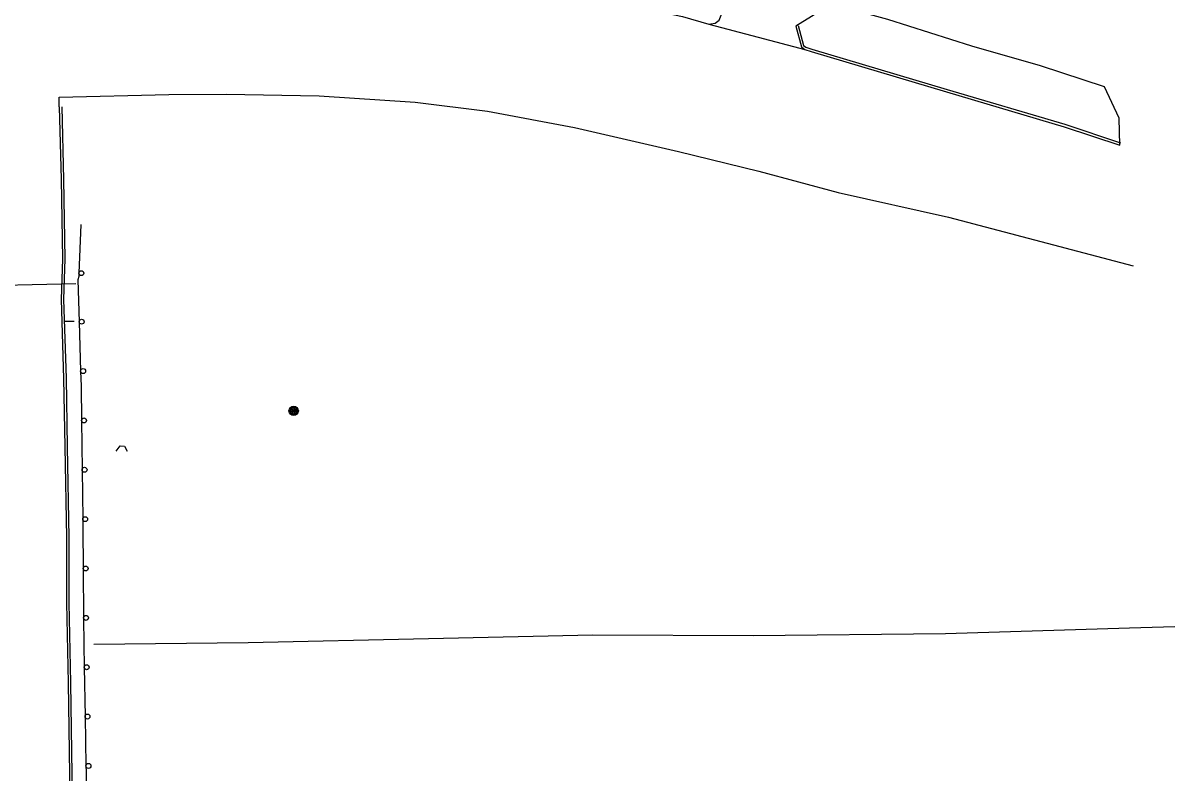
# Model space of a CAD drawing. Extents: x 2402803 to 2427059, y 6985292 to 6997652.
# Drawn here: x 2426548.4 to 2427014.9, y 6991543.9 to 6991847.7 of the extents above; entities that cross this region are included whole.
import ezdxf

# ---------------------------------------------------------------- set-up
doc = ezdxf.new("R2010")
doc.units = 0
for name, color, linetype in [('p_road - paved curb', 7, 'Continuous'), ('p_road bridge end', 7, 'Continuous'), ('p_road guard rails', 7, 'Continuous'), ('p_structure sidewalk', 7, 'Continuous'), ('p_utility manhole', 7, 'Continuous')]:
    doc.layers.add(name, color=color, linetype=linetype)

msp = doc.modelspace()

# ---------------------------------------------------------------- linework, layer by layer
at = {"layer": 'p_road - paved curb'}
for points in [[(2426748.86, 6991874.17), (2426748.74, 6991871.44), (2426750.39, 6991865.16), (2426756.28, 6991862.11), (2426767.82, 6991859.7), (2426794.72, 6991854.66), (2426815.36, 6991850.38), (2426826.03, 6991847.17), (2426828.59, 6991847.56), (2426830.32, 6991848.78), (2426831.04, 6991850.93), (2426834.36, 6991869.03)], [(2426992.48, 6991798.2), (2426992.21, 6991809.11), (2426986.36, 6991821.82), (2426960.37, 6991830.37), (2426932.57, 6991838.28), (2426898.56, 6991849.11), (2426875.81, 6991855.34), (2426861.35, 6991846.36)], [(2426826.03, 6991847.17), (2426846.12, 6991841.89), (2426864.97, 6991837)], [(2426862.32, 6991846.62), (2426864.47, 6991838.59), (2426865.41, 6991837.89), (2426867.79, 6991837.04), (2426922.64, 6991820.82), (2426970.24, 6991806.65), (2426992.8, 6991799.15)], [(2426861.35, 6991846.36), (2426863.59, 6991837.99), (2426864.94, 6991837), (2426867.48, 6991836.09), (2426922.36, 6991819.86), (2426969.94, 6991805.7), (2426992.48, 6991798.2)], [(2426563.03, 6991813.78), (2426563.01, 6991817.69), (2426607.46, 6991818.67), (2426630.62, 6991818.84), (2426668.28, 6991818.24), (2426707.18, 6991815.62), (2426736.44, 6991811.92), (2426771.73, 6991805.35), (2426813.81, 6991795.6), (2426846.38, 6991787.66), (2426878.5, 6991779.03), (2426923.19, 6991769.07), (2426997.91, 6991749.37)], [(2426563.03, 6991813.78), (2426563.76, 6991784.28), (2426564.33, 6991752.18), (2426563.81, 6991735.66), (2426564.79, 6991703.75), (2426565.3, 6991676.03), (2426565.95, 6991639.31), (2426565.91, 6991612.86), (2426566.6, 6991580.37), (2426567.31, 6991534.06)], [(2426564.03, 6991813.8), (2426564.76, 6991784.3), (2426565.33, 6991752.17), (2426564.81, 6991735.66), (2426565.79, 6991703.77), (2426566.3, 6991676.05), (2426566.95, 6991639.32), (2426566.91, 6991612.87), (2426567.6, 6991580.39), (2426568.31, 6991534.08)], [(2426577.08, 6991596.09), (2426639.54, 6991596.79), (2426712.6, 6991598.33), (2426779.17, 6991599.92), (2426844.01, 6991599.64), (2426921.87, 6991600.47), (2426996.5, 6991602.74), (2427014.85, 6991603.19)]]:
    msp.add_lwpolyline(points, dxfattribs=at)
at = {"layer": 'p_road bridge end'}
for points in [[(2426478.85, 6991740.69), (2426485.65, 6991740.42), (2426522.57, 6991741.09), (2426569.77, 6991742.21)], [(2426586.08, 6991674.31), (2426587.7, 6991676.45), (2426589.47, 6991676.35), (2426590.58, 6991674.31)]]:
    msp.add_lwpolyline(points, dxfattribs=at)
at = {"layer": 'p_road guard rails'}
for p, q in [((2426571.75, 6991766.01), (2426570.96, 6991746.4)), ((2426571.1, 6991726.67), (2426571.68, 6991706.69)), ((2426572.04, 6991686.7), (2426572.29, 6991666.71)), ((2426572.29, 6991666.71), (2426572.54, 6991646.72)), ((2426572.72, 6991626.73), (2426572.87, 6991606.73)), ((2426573.12, 6991586.74), (2426573.48, 6991566.74)), ((2426573.48, 6991566.74), (2426573.84, 6991546.75))]:
    msp.add_line(p, q, dxfattribs=at)
for points in [[(2426570.96, 6991746.4), (2426570.91, 6991745.08), (2426570.61, 6991743.73), (2426571.1, 6991726.67)], [(2426571.68, 6991706.69), (2426571.86, 6991700.54), (2426572.04, 6991686.7)], [(2426572.54, 6991646.72), (2426572.59, 6991643.14), (2426572.72, 6991626.73)], [(2426572.87, 6991606.73), (2426572.95, 6991595.92), (2426573.12, 6991586.74)], [(2426573.84, 6991546.75), (2426573.88, 6991544.47), (2426573.78, 6991526.75)]]:
    msp.add_lwpolyline(points, dxfattribs=at)
for centre in [(2426571.96, 6991746.36), (2426572.1, 6991726.7), (2426572.68, 6991706.71), (2426573.04, 6991686.71), (2426573.29, 6991666.72), (2426573.54, 6991646.73), (2426573.72, 6991626.73), (2426573.87, 6991606.74), (2426574.12, 6991586.76), (2426574.48, 6991566.76), (2426574.84, 6991546.77)]:
    msp.add_circle(centre, 1, dxfattribs=at)
at = {"layer": 'p_structure sidewalk'}
msp.add_lwpolyline([(2426565.39, 6991726.88), (2426569.01, 6991726.92)], dxfattribs=at)
at = {"layer": 'p_utility manhole'}
for radius in [1.9, 1.44, 0.973, 0.539, 0.192]:
    msp.add_circle((2426657.96, 6991690.56), radius, dxfattribs=at)

doc.saveas('drawing.dxf')
